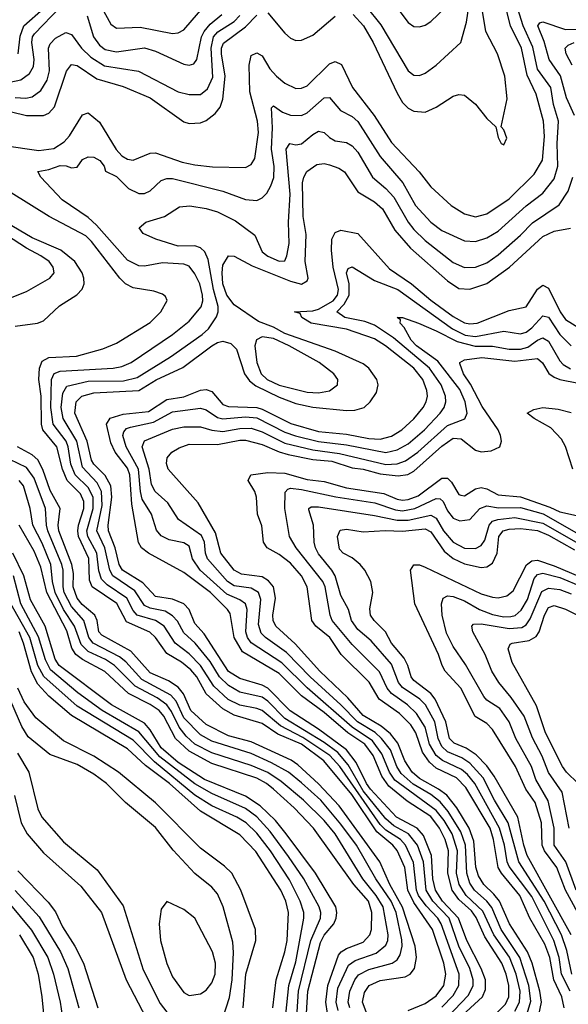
# Model space of a CAD drawing. Header units: inches. Extents: x 884549 to 1028252, y 526810 to 653624.
# Tile 921 of 1056: x 993986 to 995940, y 630983 to 634492. Entities that reach past the tile are written whole.
import ezdxf

# ---------------------------------------------------------------- set-up
doc = ezdxf.new("R2010")
doc.units = ezdxf.units.IN
doc.header["$MEASUREMENT"] = 0
doc.layers.add('A9693', color=7, linetype='Continuous')

msp = doc.modelspace()

# ---------------------------------------------------------------- linework, layer by layer
at = {"layer": 'A9693', "color": 5}
for points, elevation in [([(993950, 634269.2), (993990, 634277.3), (994020.6, 634299.4), (994035.3, 634324.7), (994037.8, 634350), (994028.8, 634410), (994031.2, 634430), (994038.2, 634441.8), (994130, 634536.4)], 3060), ([(994259.5, 634570), (994310, 634475.3), (994330, 634461.9), (994415.1, 634464.9), (994530, 634443), (994550, 634445.4), (994570, 634455.7), (994668.4, 634570)], 3080), ([(995174.3, 634510), (995210.7, 634470), (995244.6, 634410), (995331.1, 634230), (995350, 634196.6), (995370, 634175.9), (995390, 634165.1), (995430, 634162.7), (995470, 634180.1), (995530, 634219.4), (995550, 634225.5), (995570, 634222.7), (995610.1, 634190.1), (995650, 634139), (995682, 634110), (995690, 634072), (995701, 634050), (995710, 634045.5), (995720.9, 634070), (995710, 634099), (995701.2, 634110), (995722.9, 634210), (995714.6, 634290), (995687.8, 634370), (995646.9, 634450), (995630.1, 634550.1)], 3020), ([(995219.4, 634539.4), (995272.9, 634472.9), (995370, 634309.4), (995390, 634293.9), (995410, 634293), (995430, 634300.9), (995470, 634329.4), (995556.8, 634410), (995577.1, 634482.9), (995590, 634563.1)], 3040), ([(995310, 634559.5), (995370, 634481.6), (995390, 634467.3), (995410, 634466), (995430, 634472.6), (995450, 634485.8), (995530, 634562.3)], 3060), ([(993897.2, 634177.2), (994010, 634150.4), (994070.2, 634149.8), (994090, 634158.7), (994110, 634181.7), (994152.1, 634307.9), (994170, 634332.2), (994190, 634328.3), (994261, 634281), (994353.9, 634253.9), (994450, 634212.8), (994570, 634127.6), (994590, 634121.6), (994630, 634124.4), (994650, 634132.4), (994682.7, 634157.3), (994699.6, 634180.4), (994710, 634207.9), (994717.6, 634290), (994704.1, 634370), (994705.2, 634390), (994712.1, 634407.9), (994790, 634465.9), (994830, 634507.2)], 3020), ([(993930, 634042.9), (994054.1, 634025.9), (994107.2, 634032.8), (994144, 634056), (994162.6, 634077.4), (994210, 634152.5), (994230, 634159.5), (994270, 634127), (994329.5, 634029.5), (994350, 634007), (994370, 633994.8), (994390, 633991.2), (994450, 634015.7), (994470, 634017), (994564.4, 633984.4), (994610, 633974.2), (994672.6, 633967.4), (994790, 633964.6), (994810, 633975.6), (994823.2, 633996.8), (994836.3, 634090), (994832.5, 634130), (994805.6, 634234.4), (994802.7, 634330), (994810, 634363.7), (994830, 634373), (994850, 634362.7), (994877.1, 634317.1), (994900.1, 634290), (994930, 634265.4), (994970, 634246.2), (994990, 634247.1), (995010, 634255.7), (995090, 634334.1), (995110, 634343.1), (995132, 634332), (995171.4, 634250), (995248.4, 634150), (995310, 634054), (995409.1, 633950), (995450, 633895.6), (995523.5, 633830), (995570, 633799.8), (995610, 633788.8), (995650, 633799.4), (995730, 633853.2), (995819.1, 633940.9), (995848.6, 633991.4), (995855.3, 634075.3), (995851.5, 634130), (995826.2, 634226.2), (995793.3, 634293.4), (995773.6, 634390), (995734.4, 634470), (995718.8, 634530)], 2980), ([(993970, 634213.9), (994007.9, 634212.1), (994030, 634216.2), (994061, 634239), (994084.1, 634275.9), (994091.3, 634310), (994088.6, 634390), (994094.8, 634405.2), (994113.6, 634426.4), (994150, 634446.2), (994170, 634438.3), (994206.2, 634390), (994238.6, 634358.6), (994287.3, 634327.3), (994408.5, 634308.5), (994550, 634234.6), (994590, 634225.2), (994630, 634225.4), (994654.2, 634245.8), (994673.2, 634286.8), (994667.3, 634390), (994676.2, 634430), (994691.5, 634448.5), (994750, 634485.8), (994770, 634506.3)], 3040), ([(993980.7, 634370), (993987.5, 634432.5), (994000.8, 634470), (994070, 634531.3)], 3080), ([(995490, 630972.5), (995530, 631014.5), (995550.7, 631050), (995552, 631090), (995487.7, 631270), (995475.5, 631290), (995433.4, 631333.4), (995406.6, 631370), (995399.1, 631390), (995388.5, 631488.5), (995360.5, 631550), (995342.3, 631570), (995290, 631603.2), (995270, 631624.2), (995125.9, 631830), (995090.4, 631870), (994994.1, 631934.1), (994915.1, 631975.1), (994850, 632029.3), (994830, 632037.4), (994770, 632048.8), (994729, 632069), (994677, 632117), (994630, 632190.7), (994590, 632231.9), (994539.1, 632270), (994500.1, 632330), (994470.1, 632350.1), (994404.2, 632370), (994390, 632386.1), (994367.4, 632430), (994297.2, 632477.2), (994277.7, 632497.7), (994267.9, 632527.9), (994260.7, 632590), (994228.9, 632650), (994225, 632670), (994246.9, 632750), (994247.9, 632790), (994230, 632824.8), (994183.4, 632870), (994168.3, 632908.3), (994158.6, 632970), (994150.9, 632990), (994105.3, 633050), (994096.8, 633110), (994098.8, 633210), (994108.8, 633231.2), (994130, 633239.5), (994318.4, 633250), (994350, 633256), (994382.3, 633270), (994529.9, 633370), (994590, 633417.3), (994631.7, 633468.3), (994637.9, 633490), (994637.5, 633510), (994627.3, 633550), (994610, 633585.9), (994590, 633613.3), (994570, 633621), (994494.3, 633625.7), (994430, 633613.1), (994410, 633614), (994370, 633634.6), (994259.7, 633759.7), (994230, 633786.4), (994136.5, 633850), (994060.9, 633930), (994049.8, 633950.2), (994090, 633957.6), (994130, 633971.6), (994151.2, 633971.2), (994170, 633964.3), (994190, 633966.2), (994210, 633993.7), (994230, 634003.4), (994250, 634002.2), (994271, 633990), (994287.1, 633970), (994291.8, 633951.8), (994330, 633932.7), (994373.6, 633890), (994410, 633872.3), (994430, 633872.1), (994450, 633881.9), (994490, 633918.8), (994510, 633925.6), (994530, 633926), (994710, 633880.7), (994790, 633851.4), (994830, 633846.8), (994850, 633857.3), (994866.2, 633873.8), (994880.8, 633899.2), (994890.7, 633929.3), (994891.9, 633968.1), (994882.9, 634030), (994886.6, 634106.6), (994882.8, 634177.2), (994890, 634184.2), (994922.4, 634162.4), (994950, 634151.3), (994990, 634150.7), (995010, 634159.6), (995070, 634212.8), (995090, 634214.1), (995128.5, 634168.5), (995170, 634146.4), (995190, 634129.1), (995270, 634003.9), (995350.3, 633910.3), (995396.4, 633830), (995450, 633770.6), (995490, 633740.8), (995570, 633703.1), (995610, 633701.3), (995650, 633714.6), (995690, 633738.3), (995790, 633827.8), (995850, 633873.9), (995890, 633924.2), (995903.3, 633970), (995900.7, 634050), (995904.8, 634130), (995887.9, 634190), (995878.2, 634250), (995830, 634315.9), (995813.5, 634393.5), (995780, 634470), (995760.7, 634530)], 2960), ([(994225.9, 634505.9), (994248.7, 634430), (994270, 634400.7), (994290, 634385.9), (994330, 634376.6), (994430, 634391.3), (994470, 634379.1), (994570, 634333.3), (994590, 634329.5), (994606.1, 634333.9), (994616.6, 634350), (994634, 634430), (994643, 634450), (994664, 634476), (994705.5, 634510)], 3060), ([(994870, 634515.9), (994930, 634444.1), (994950, 634425.6), (994970, 634417.6), (994990, 634418.7), (995030, 634436.7), (995110, 634503.9)], 3020), ([(995962.2, 634150), (995933.3, 634213.3), (995912.1, 634292.1), (995872, 634350), (995853.9, 634413.9), (995831.7, 634470), (995839.3, 634480.7), (995850, 634484.2), (995930, 634456.6), (995970, 634458.4)], 2940), ([(995954.5, 634330), (995932.4, 634370), (995928.9, 634390), (995939.6, 634400.4), (995961.1, 634410)], 2920), ([(995483.4, 630910), (995584.7, 631015.3), (995600.9, 631050), (995600.8, 631070), (995588.9, 631110), (995550.6, 631190.6), (995516.2, 631290), (995457.5, 631350), (995434.3, 631390), (995423.8, 631490), (995403.1, 631550), (995370.5, 631590), (995318.3, 631618.3), (995290, 631644.1), (995210, 631743.8), (995156.5, 631836.5), (995119.6, 631879.7), (995070, 631916.3), (994930, 632001.7), (994870, 632063.3), (994850, 632076.9), (994770, 632095.2), (994730, 632119.3), (994697.1, 632150), (994664.6, 632204.6), (994610.3, 632270.3), (994570, 632306.1), (994548.1, 632348.1), (994530, 632367.6), (994503.6, 632383.6), (994450, 632394.4), (994430, 632404.3), (994396.3, 632456.3), (994317.9, 632510), (994306.7, 632530), (994289.2, 632609.2), (994260.6, 632670), (994279.2, 632760.8), (994277.3, 632810), (994261.3, 632841.3), (994210, 632897), (994189.2, 632990), (994140.2, 633070), (994133.8, 633110), (994139.2, 633160.8), (994153.8, 633186.2), (994230, 633203), (994355.1, 633204.9), (994403.7, 633216.3), (994523.4, 633290), (994635.8, 633370), (994658.1, 633390), (994687, 633433), (994692.7, 633450), (994692.8, 633470), (994675.7, 633530), (994657.1, 633637.1), (994644.9, 633664.9), (994630, 633678.8), (994610, 633685.8), (994550, 633685), (994471.2, 633710), (994426, 633730), (994411.8, 633750), (994435.1, 633770), (994502, 633790), (994555.3, 633824.7), (994591.7, 633828.3), (994650, 633819.3), (994690, 633807.3), (994755, 633775), (994823.7, 633723.7), (994850, 633663.9), (994870, 633648.9), (994910, 633630.8), (994930, 633632.6), (994938, 633650), (994945.4, 633694.6), (994943.2, 633770), (994949.4, 633870), (994935, 634030), (994948.7, 634050), (994970, 634046), (994990, 634049.1), (995030, 634082.8), (995050, 634094), (995070, 634090.1), (995090, 634071.5), (995110, 634060.4), (995150, 634054.3), (995170, 634042.3), (995190, 634019.5), (995242.5, 633930), (995290.2, 633890.2), (995318.8, 633858.8), (995370, 633770), (995390, 633743.7), (995430, 633704.4), (995530, 633625.9), (995570, 633608.8), (995610, 633610.1), (995650, 633625.4), (995690, 633653.2), (995770, 633723.4), (995812.5, 633767.5), (995908.1, 633831.9), (995939.8, 633880.2), (995956.4, 633930)], 2940), ([(995548.4, 630930), (995634.5, 631010), (995644.8, 631035.2), (995644.7, 631070), (995630.4, 631110), (995578.9, 631210), (995549.6, 631290), (995492, 631350), (995467.7, 631390), (995457.3, 631430), (995453.1, 631513.1), (995424.5, 631584.5), (995401.6, 631610), (995328.5, 631650), (995235.2, 631750), (995221.1, 631770), (995184.9, 631844.9), (995150, 631890), (995050, 631963.4), (994948.9, 632028.9), (994870, 632109.3), (994850, 632119.8), (994770, 632143.6), (994729.1, 632169.1), (994643.4, 632303.4), (994610, 632339.9), (994589.2, 632389.2), (994570.4, 632410), (994530, 632426.4), (994470, 632435.6), (994424.7, 632484.7), (994351.9, 632530), (994339.9, 632550), (994325.9, 632610), (994301.7, 632670), (994300.4, 632690), (994314, 632790), (994310, 632830), (994290, 632867.2), (994250, 632907.6), (994242, 632922), (994226.6, 632990), (994182.7, 633090), (994187.2, 633130), (994207, 633150), (994250, 633162.5), (994410, 633170.7), (994471.8, 633208.2), (994567.5, 633252.5), (994670, 633329.1), (994690, 633341.4), (994710, 633346.3), (994737.6, 633337.6), (994757.7, 633317.7), (994786.9, 633230), (994804.5, 633204.5), (994827.4, 633187.4), (994910, 633146.1), (994970, 633124.1), (995030, 633111.2), (995150, 633098.9), (995180.2, 633099.8), (995212.4, 633110), (995234.3, 633130), (995257.3, 633162.7), (995262.7, 633190), (995258.6, 633210), (995230, 633249.9), (995210, 633265.7), (995109.9, 633310), (994930, 633372.8), (994890, 633395.5), (994836.2, 633416.2), (994750, 633475.9), (994724.2, 633510), (994710, 633549.8), (994706.6, 633590), (994710, 633616.5), (994730, 633650.4), (994750, 633649.2), (994814.1, 633614.1), (994950, 633560.4), (994990, 633549.3), (995010, 633560.5), (995012.9, 633570), (995002.3, 633630), (995006.3, 633726.3), (994995.6, 633790), (994993.6, 633910), (994997.8, 633930), (995009, 633951), (995044.8, 633975.2), (995070, 633979), (995090, 633974.1), (995122.9, 633962.9), (995142.6, 633950), (995190, 633878.3), (995250, 633842.3), (995278, 633818), (995321.9, 633741.9), (995377.6, 633677.6), (995510, 633560.8), (995550, 633534.2), (995590, 633531.6), (995650, 633551.9), (995730.4, 633609.6), (995850, 633718.6), (995890, 633738.2), (995948.5, 633748.5)], 2920), ([(995370, 630960.3), (995430, 630986.3), (995470, 631013.3), (995496.6, 631050), (995504, 631090), (995496.3, 631130), (995456.5, 631250), (995390, 631345.6), (995368.1, 631390), (995357.7, 631470), (995330, 631531.5), (995315.3, 631550), (995257.6, 631597.6), (995168.6, 631730), (995069.1, 631850), (994990, 631909.5), (994905.1, 631945.1), (994850, 631983.5), (994750, 632013.1), (994710, 632035.5), (994650, 632089.3), (994617, 632150), (994595, 632175), (994562.1, 632202.2), (994510, 632233.3), (994469.8, 632289.8), (994449, 632309), (994366, 632346), (994331.5, 632411.5), (994244.2, 632470), (994234.7, 632494.7), (994231.7, 632571.7), (994195.2, 632650), (994192.4, 632670), (994194.7, 632690), (994214.2, 632750), (994214.7, 632774.7), (994202, 632802), (994154.5, 632850), (994138.4, 632890), (994118.2, 632970), (994068.1, 633030), (994063.4, 633050), (994062.1, 633150), (994054.2, 633210), (994056.4, 633250), (994065.7, 633274.3), (994090, 633288.3), (994187.6, 633292.4), (994281.6, 633318.4), (994330, 633339.5), (994450, 633412.3), (994489, 633450), (994510.9, 633490.9), (994504.7, 633504.7), (994493.9, 633513.9), (994463.9, 633523.9), (994390, 633536.2), (994362.2, 633550), (994342, 633570), (994241.7, 633701.7), (994221.2, 633721.2), (994091.1, 633790), (993955.1, 633875.1)], 2980), ([(993970, 633399.8), (994049.5, 633410.5), (994070, 633418.7), (994127.7, 633472.3), (994188.8, 633511.2), (994208.6, 633531.4), (994215.2, 633550), (994214.6, 633570), (994208.7, 633590), (994182.4, 633630), (994132.5, 633670), (994030, 633714.7), (993890, 633796.7)], 3020), ([(993928.7, 633491.3), (994010, 633522.5), (994092.8, 633570), (994108.2, 633590), (994105.4, 633610), (994090.4, 633630), (994060.8, 633650), (994010, 633677.7), (993890, 633755)], 3040), ([(995686.8, 630953.2), (995716.6, 630983.4), (995728, 631010), (995728.2, 631050), (995719.2, 631090), (995703.4, 631130), (995642.7, 631222.7), (995612.4, 631292.4), (995595.6, 631315.6), (995550, 631356.8), (995526.7, 631390), (995510.7, 631450), (995513.7, 631530), (995501.5, 631570), (995481.4, 631610), (995450, 631652.7), (995366.3, 631706.3), (995300.6, 631760.6), (995275.7, 631795.7), (995245, 631870), (995215, 631910), (995154.3, 631950), (995070, 632022.2), (994990, 632082.6), (994910, 632162), (994779.3, 632239.3), (994749.7, 632290), (994735.5, 632375.5), (994726.5, 632390), (994665.7, 632450), (994570, 632522), (994444, 632590), (994419.9, 632610), (994408.5, 632628.5), (994384.8, 632764.8), (994378.6, 632870), (994370, 632893.8), (994325.3, 632950), (994310, 632983.2), (994294.9, 633050), (994308.4, 633071.6), (994354.7, 633085.3), (994444.7, 633095.3), (994510, 633138.6), (994570, 633147.9), (994630, 633171.5), (994650, 633174.1), (994670, 633166.3), (994710, 633119.9), (994730, 633112.7), (994830, 633110), (994850, 633104.1), (994952.1, 633052.1), (995050, 633024.2), (995150, 633015.2), (995230, 632999.7), (995270, 632997.1), (995310, 633007.6), (995346.7, 633030), (995390.2, 633069.8), (995423.4, 633110), (995434.1, 633130), (995438.3, 633150), (995436.7, 633170), (995421.9, 633210), (995390, 633250.2), (995289, 633330), (995250, 633354.5), (995150, 633388.5), (995024.2, 633410), (994990.5, 633430), (994985.2, 633445.2), (994964.5, 633450), (995030, 633454.2), (995050, 633459.5), (995102.3, 633490), (995118.1, 633510), (995121.4, 633530), (995103, 633610), (995096.5, 633670), (995097.7, 633710), (995110, 633733.8), (995130, 633741.5), (995190, 633729.5), (995303.6, 633603.6), (995382.1, 633550), (995450, 633492.3), (995530, 633433.8), (995570, 633411.7), (995590, 633407.7), (995615, 633410), (995730, 633455), (995790, 633467.8), (995830, 633531.8), (995850, 633545.7), (995870, 633535.4), (995910.9, 633450.9), (995930, 633422.9), (995990, 633385.9)], 2880), ([(995750, 630958.1), (995765.9, 630990), (995768.6, 631030), (995754.7, 631090), (995730.9, 631150.9), (995675, 631230), (995635.3, 631315.3), (995576.6, 631370), (995551.3, 631410), (995541.7, 631450), (995545.8, 631530), (995526.5, 631590), (995498.2, 631638.2), (995470, 631673.9), (995321.9, 631781.9), (995303.1, 631810), (995275.9, 631875.9), (995242.2, 631922.2), (995170, 631970.3), (995010.1, 632110.1), (994919.5, 632199.5), (994810.7, 632270.7), (994797.6, 632290), (994791.8, 632310), (994795.9, 632390), (994790.4, 632410.4), (994770, 632424.8), (994724, 632444), (994629, 632530), (994601.2, 632570), (994590, 632615), (994570, 632627.8), (994518.1, 632638.1), (994490, 632651.8), (994473.1, 632673.1), (994455.8, 632730), (994422.5, 632782.5), (994415.7, 632810), (994409.2, 632890), (994365.5, 632970), (994353.1, 633010), (994356.9, 633023.1), (994365.7, 633034.3), (994379.9, 633040.1), (994462.9, 633057.1), (994530, 633093.8), (994630, 633106.7), (994650, 633100.8), (994690, 633074.5), (994710, 633069.4), (994790, 633076.6), (994830, 633073.2), (994930, 633021.8), (994968.7, 633008.7), (995050, 632988.9), (995150, 632976.8), (995290, 632949.8), (995330, 632958.3), (995370, 632980.5), (995427.4, 633030), (995483.3, 633090), (995498.4, 633110), (995503.8, 633130), (995502.7, 633150), (995486.8, 633190), (995446.1, 633250), (995318, 633358), (995250, 633402.5), (995215.8, 633415.8), (995144.1, 633430), (995116, 633450), (995142.3, 633477.7), (995159.2, 633510), (995160, 633550), (995150, 633590), (995155.5, 633604.5), (995170, 633610.8), (995250, 633562.2), (995333.1, 633530), (995527.6, 633390), (995572.9, 633367.1), (995610, 633362.2), (995710, 633381.5), (995770, 633372.4), (995790, 633377.7), (995810, 633393.7), (995850, 633436.5), (995870, 633431), (995910, 633370.1), (995950, 633329.1)], 2860), ([(995793.5, 630950), (995806.5, 630993.5), (995799.6, 631050), (995767.8, 631150), (995701.4, 631250), (995667.3, 631327.3), (995650, 631350.2), (995605.8, 631390), (995590, 631415.1), (995578.2, 631450), (995574.4, 631550), (995557.1, 631597.1), (995512.8, 631670), (995483.8, 631703.8), (995450.9, 631730.9), (995387.7, 631767.7), (995344.8, 631804.8), (995329.3, 631830), (995306.3, 631890), (995275.1, 631930), (995251.6, 631951.6), (995188.9, 631990), (995130.4, 632050.4), (995020.2, 632150), (994936.3, 632236.3), (994861.7, 632290), (994845.9, 632305.9), (994836.7, 632336.7), (994845.4, 632425.4), (994836.2, 632450), (994810, 632466.1), (994750, 632474.2), (994725.8, 632490), (994654.7, 632570), (994647.9, 632590), (994643.9, 632630), (994633, 632653), (994551.6, 632710), (994513.5, 632770), (994467.9, 632810), (994455.3, 632835.3), (994446.6, 632890), (994422.1, 632970), (994430, 632990.9), (994530, 633032.4), (994570, 633040.5), (994630, 633040.8), (994670, 633028.8), (994710, 633024), (994770, 633035.2), (994810, 633035.7), (994850, 633023.3), (994930, 632982.2), (995030, 632959.1), (995125.5, 632945.5), (995290, 632907), (995330, 632909.4), (995360.3, 632919.7), (995403.8, 632950), (995510, 633045.4), (995571.1, 633068.9), (995579.9, 633090), (995573.4, 633130), (995554.2, 633174.2), (995475.2, 633275.2), (995399.6, 633330), (995380.7, 633350), (995354.9, 633394.9), (995340.7, 633410), (995342, 633422), (995330, 633430.9), (995350, 633430.1), (995406.5, 633410), (995470, 633383.4), (995544.7, 633344.7), (995608.5, 633328.5), (995670, 633328), (995730, 633317.2), (995770, 633317.3), (995795.6, 633324.4), (995830, 633349.2), (995850, 633357.9), (995870, 633345.6), (995910, 633275.7), (995922.3, 633262.3), (995948, 633248)], 2840), ([(995834.7, 630945.3), (995845.3, 630990), (995838.9, 631030), (995811.7, 631130), (995794.9, 631170), (995730.2, 631270), (995694.6, 631350), (995675.3, 631375.3), (995639, 631410), (995620.9, 631440.9), (995611.4, 631471.4), (995604, 631564), (995587.3, 631610), (995542.9, 631682.9), (995507.6, 631727.6), (995478.3, 631750), (995410, 631787.5), (995383.9, 631810), (995357.6, 631850), (995333.4, 631913.4), (995306.9, 631946.9), (995274.1, 631974.1), (995210, 632011.8), (995155.1, 632075.1), (995055.5, 632170), (994967.4, 632267.4), (994897.7, 632330), (994888.8, 632350), (994887.8, 632370), (994897.4, 632430), (994890, 632470.8), (994872.4, 632492.4), (994850, 632506.2), (994775.9, 632515.9), (994750, 632530), (994701.8, 632590), (994683.3, 632663.3), (994621.1, 632770), (994514.9, 632890), (994508.4, 632910), (994510.5, 632930), (994527.2, 632950), (994553.8, 632966.1), (994590, 632978.8), (994690, 632978.1), (994770, 632993.2), (994790, 632993), (994850, 632977.4), (994910, 632951.4), (994942.4, 632942.4), (995030, 632924), (995098.3, 632918.3), (995170, 632894.9), (995210, 632889.3), (995270, 632872.7), (995334, 632866), (995369, 632871), (995390, 632882.5), (995490, 632971.4), (995530, 633000.1), (995558, 632998), (995610, 632957.8), (995630, 632952), (995665, 632955), (995696.9, 632970), (995701.8, 632990), (995698.8, 633010), (995690.3, 633030), (995633.1, 633113.1), (995592.3, 633192.3), (995566.6, 633230), (995553.9, 633266.1), (995554, 633270), (995570, 633280.1), (995632, 633288), (995750, 633274.6), (995830, 633284.4), (995848.7, 633268.7), (995871.3, 633231.2), (995890, 633217.6), (995910, 633209.2), (995976.1, 633196.1)], 2820), ([(995955.9, 632890), (995930.5, 632970.5), (995916.3, 632996.3), (995877.5, 633037.5), (995818.6, 633070), (995793.7, 633090), (995817.7, 633102.3), (995850, 633109.2), (995904.1, 633104.1), (995950, 633091.3)], 2780), ([(995245.1, 630890), (995207.4, 630990), (995214.5, 631025.5), (995231, 631050), (995270, 631067.7), (995359.2, 631080.8), (995377.1, 631090), (995392.6, 631110), (995399.6, 631150), (995394.4, 631190), (995350, 631329.3), (995304, 631410), (995268.3, 631490), (995123.8, 631690), (995050, 631768.5), (994976.5, 631836.5), (994952.6, 631852.6), (994810, 631918), (994730, 631939.4), (994650, 631980.1), (994595.2, 632030), (994569.7, 632089.7), (994550, 632112.9), (994515.5, 632135.5), (994450, 632164.4), (994381.3, 632241.3), (994277.8, 632297.8), (994267.9, 632310), (994261.4, 632350), (994252.9, 632370), (994208.2, 632408.2), (994190, 632430), (994176, 632470), (994177.5, 632517.5), (994172, 632550), (994125.1, 632670), (994122.9, 632690), (994130, 632750), (994093.9, 632813.9), (994068.4, 632888.4), (994050, 632923), (994030, 632941.5), (993977.8, 632970)], 3020), ([(995161.6, 630970), (995156.3, 630990), (995161.6, 631030), (995179.5, 631070), (995192.4, 631087.6), (995230, 631107.1), (995313.3, 631130), (995330, 631141.8), (995340.9, 631159.1), (995348.1, 631190), (995347.4, 631212.6), (995326.8, 631310), (995309, 631350), (995254.6, 631430), (995185.2, 631550), (995130, 631625.3), (995058.1, 631710), (994990, 631772.1), (994942.8, 631810), (994882.9, 631842.9), (994810, 631876.3), (994670, 631921), (994630, 631942.9), (994570, 632003.9), (994543.4, 632063.4), (994524.7, 632084.7), (994420.8, 632140.8), (994363.6, 632203.6), (994341.6, 632221.6), (994247, 632270), (994232.3, 632290), (994214.6, 632350), (994170, 632400.2), (994144.3, 632450), (994140.3, 632470), (994140.4, 632530), (994135.6, 632550), (994086.3, 632670), (994081, 632690), (994077.8, 632750), (994037.4, 632857.4), (994010, 632895.6), (993950, 632924.9)], 3040), ([(995925.2, 630970), (995917.1, 631010), (995889.3, 631070), (995874.2, 631150), (995856.7, 631196.7), (995802.9, 631290), (995767.7, 631370), (995701.8, 631450), (995690.6, 631470), (995673.8, 631570), (995661.4, 631610), (995575, 631755), (995542.2, 631790), (995470, 631824.2), (995445.6, 631845.6), (995420.8, 631880.8), (995397.5, 631950), (995379, 631979), (995338.8, 632018.8), (995266.9, 632070), (995230.8, 632130.8), (995130.6, 632230), (995090.9, 632290), (995041.1, 632330), (995026.2, 632350), (995009.9, 632470), (994989.9, 632510), (994950, 632555), (994910, 632586.3), (994867.5, 632610), (994854.7, 632630), (994847.9, 632687.9), (994833.4, 632730), (994829.4, 632790), (994822.9, 632810), (994799.1, 632850), (994809.7, 632870), (994870, 632878.2), (994930, 632876.2), (995010, 632852.5), (995070, 632846.2), (995150, 632823.6), (995282.6, 632802.6), (995330, 632782.8), (995350, 632779.6), (995370, 632782), (995404.8, 632795.2), (995490, 632857.9), (995510, 632858.2), (995523.8, 632843.8), (995550, 632800.1), (995557.6, 632797.6), (995570, 632794.7), (995610, 632819.7), (995630, 632824.7), (995650, 632820.1), (995690, 632798.4), (995770, 632791.6), (995874.9, 632754.9), (995910, 632738.3), (995970, 632725)], 2780), ([(995120.9, 630960.9), (995112.8, 630990), (995119.1, 631040.9), (995157.1, 631122.9), (995181, 631139), (995255.5, 631164.5), (995290, 631194.1), (995296.9, 631210), (995298.2, 631230), (995280.4, 631330), (995256, 631370), (995208.8, 631430), (995110, 631590.3), (995070, 631638.4), (994996.7, 631710), (994917.4, 631777.4), (994869.4, 631809.4), (994810, 631834.4), (994670, 631878.7), (994610.1, 631910.1), (994578.4, 631938.4), (994553.3, 631970), (994526.8, 632026.8), (994510, 632050.4), (994475, 632075), (994396.5, 632116.5), (994322.9, 632190), (994291.2, 632211.2), (994230, 632239.7), (994204.6, 632264.6), (994181.3, 632330), (994141.4, 632390), (994112.6, 632450), (994102.2, 632490), (994097, 632550), (994066, 632626), (994032, 632690), (994022.5, 632750), (993999.1, 632830), (993984, 632850)], 3060), ([(995946.9, 631030), (995915.9, 631090), (995908.3, 631150), (995888.7, 631210), (995810, 631366.7), (995730, 631473.6), (995722.3, 631490), (995713.3, 631550), (995695.1, 631610), (995606.9, 631770), (995581.5, 631801.5), (995559.9, 631819.9), (995492, 631852), (995470, 631870), (995445.4, 631910), (995430.3, 631970.3), (995399.5, 632019.5), (995367.1, 632050), (995310.4, 632090.4), (995295.5, 632110), (995267.8, 632167.8), (995170, 632265.4), (995099.3, 632350), (995091.6, 632370), (995074.1, 632470), (995066.2, 632490), (994970.7, 632610), (994947.4, 632650), (994930.3, 632750.3), (994931.8, 632808.2), (994941.6, 632818.4), (994950, 632821.8), (994990, 632817), (995111.5, 632791.5), (995250.5, 632770.5), (995325.2, 632745.2), (995350, 632741.9), (995393.7, 632750), (995470, 632785.7), (995483.7, 632783.8), (995494.8, 632774.8), (995510, 632742), (995530, 632714.7), (995553.9, 632706.1), (995590, 632710.2), (995625.2, 632750), (995650, 632759.7), (995691.7, 632751.7), (995770, 632752.9), (995850.3, 632730.3), (995970, 632663.1)], 2760), ([(995952.4, 631090), (995934.7, 631174.7), (995916.2, 631230), (995854.1, 631350), (995763.7, 631490), (995726.3, 631630), (995677.5, 631710), (995636.9, 631790), (995590, 631842.1), (995560.6, 631860.6), (995510, 631882.9), (995490, 631902.1), (995476.4, 631930), (995464.6, 631990), (995432, 632050), (995410.8, 632070.8), (995350, 632111.7), (995335.8, 632130), (995310, 632194.7), (995237.6, 632277.6), (995190, 632318.7), (995167.4, 632350), (995156.8, 632390), (995130, 632439.1), (995109.1, 632510), (995098.1, 632530), (995050, 632588.6), (995039.6, 632610), (995034.5, 632630), (995031.9, 632690), (995015.4, 632744.6), (995015.3, 632750), (995024.5, 632755.5), (995050, 632755.1), (995250, 632725), (995330, 632707.8), (995370, 632708.1), (995450, 632726.4), (995470, 632715.4), (995495.6, 632670), (995530, 632629.4), (995570, 632608.5), (995610, 632607.6), (995630, 632618), (995642.6, 632637.4), (995658.2, 632690), (995670, 632704.8), (995689.1, 632710.9), (995750, 632717.2), (995850, 632697.9), (995968.3, 632630)], 2740), ([(995082.4, 630950), (995075.9, 630990), (995083.1, 631050), (995122.1, 631157.9), (995130.6, 631169.4), (995150, 631181.2), (995210, 631204.8), (995233.1, 631230), (995238.7, 631250), (995240.2, 631310), (995228.3, 631350), (995175.7, 631410), (995032.6, 631610), (994963, 631683), (994890.1, 631750.1), (994864.8, 631770), (994830, 631788.8), (994670, 631840.6), (994590, 631884.7), (994540.4, 631930), (994499.7, 632010), (994482.4, 632030), (994451, 632051), (994373.7, 632090), (994289.3, 632169.3), (994210, 632212.1), (994185.4, 632230), (994171.8, 632251.8), (994153.8, 632313.8), (994082.1, 632450), (994061.1, 632541.1), (994037.8, 632597.7), (993984, 632690)], 3080), ([(995950.3, 631230), (995793.5, 631513.5), (995781.3, 631550), (995761, 631650), (995675.6, 631795.6), (995650, 631833), (995612.2, 631872.2), (995575.9, 631895.9), (995533.2, 631913.2), (995517.2, 631930), (995503.8, 631990), (995466.3, 632070), (995450.1, 632090.1), (995390, 632136.5), (995380.8, 632150), (995369.1, 632190), (995356, 632216), (995310.3, 632270), (995288.4, 632310), (995249, 632350), (995235.9, 632370), (995232.6, 632392.6), (995243.8, 632450), (995236.6, 632490), (995215.6, 632530), (995198.8, 632550), (995170, 632573.9), (995138.2, 632590), (995125, 632605), (995117.7, 632650), (995127.3, 632672.7), (995150, 632675.8), (995210, 632666.8), (995288.3, 632671.7), (995350, 632669.2), (995430, 632677.1), (995450, 632666.5), (995497.7, 632597.7), (995530, 632571.3), (995570, 632553.1), (995630, 632539.2), (995650, 632541.3), (995670, 632555.1), (995686.3, 632590), (995693.2, 632650), (995708.2, 632670), (995730, 632676.4), (995770, 632678.4), (995830, 632670.9), (995870, 632654.5), (995962.5, 632602.5)], 2720), ([(995007.1, 630950), (995012, 631030), (995057, 631203), (995071, 631229), (995104.9, 631270), (995113.6, 631290), (995115.7, 631310), (995111.5, 631330), (995039.6, 631450), (994935.5, 631590), (994897.3, 631637.3), (994842.6, 631690), (994790, 631724.3), (994644.4, 631784.4), (994550, 631844.1), (994490, 631897.1), (994450, 631961.5), (994430, 631984.4), (994312.4, 632050), (994125.8, 632190), (994112.3, 632212.3), (994076.7, 632330), (994024.1, 632424.1), (994000.2, 632510), (993961.8, 632590)], 3120), ([(995995.8, 631270), (995930.3, 631390), (995899.1, 631470), (995854.9, 631530), (995847.2, 631550), (995844.3, 631630), (995822.2, 631702.2), (995788.5, 631750), (995752.2, 631830), (995670, 631962.4), (995650, 631983.5), (995609, 632009), (995557.9, 632110), (995501.8, 632170), (995490.3, 632190), (995477.6, 632230), (995393, 632410), (995378.5, 632530), (995390, 632549.1), (995410, 632548.9), (995430, 632540.4), (995630, 632445.8), (995670, 632433.3), (995690, 632431.7), (995721.1, 632438.9), (995743.8, 632456.2), (995790.8, 632549.2), (995810, 632563), (995830, 632565.3), (995890, 632545.7), (996013.2, 632493.2)], 2680), ([(994966, 630826), (994978.6, 631030), (995023.4, 631210), (995057.8, 631290), (995058, 631310), (995052.1, 631330), (994997.8, 631430), (994943.5, 631510), (994878.1, 631598.1), (994830, 631651.2), (994790, 631681.2), (994670, 631733.8), (994610, 631768.4), (994485.1, 631865.1), (994410, 631954.1), (994279.2, 632030), (994192.7, 632092.7), (994095.3, 632175.3), (994078, 632210), (994052.9, 632292.9), (993989.4, 632410), (993963.2, 632510)], 3140), ([(995968.4, 631390), (995931, 631491), (995890.5, 631550), (995890.4, 631610), (995868.3, 631708.3), (995824.3, 631784.3), (995808.8, 631830), (995753.1, 631930), (995729.6, 631990), (995696.8, 632036.8), (995650, 632066.6), (995639.6, 632079.6), (995573.8, 632193.8), (995530, 632257.6), (995506, 632306), (995490.4, 632370), (995488.9, 632410), (995494.7, 632430), (995510, 632438.4), (995530, 632436.1), (995570, 632420.3), (995623.9, 632390), (995670, 632372.5), (995710, 632363.5), (995735.6, 632364.4), (995751, 632369), (995772.5, 632387.5), (995794.6, 632425.4), (995819.2, 632500.8), (995830, 632514.9), (995850, 632519.4), (995910, 632504.4), (995990, 632470.2)], 2660), ([(995943.3, 631610), (995918.4, 631738.4), (995869.4, 631809.4), (995847.5, 631867.5), (995812.2, 631932.2), (995782.7, 632010), (995736.7, 632076.7), (995692.3, 632130), (995668.4, 632170), (995643.8, 632230), (995600.2, 632310), (995596.5, 632330), (995603, 632337), (995630, 632338.5), (995730, 632322.2), (995774.6, 632325.4), (995790, 632335.2), (995804, 632356), (995846, 632454), (995870, 632465.8), (995910, 632461), (995950, 632445.9)], 2640), ([(994933.7, 630946.3), (994944.9, 631050), (994970, 631134.7), (994998.6, 631290), (994997.7, 631310), (994984.4, 631350), (994946.5, 631426.5), (994878.7, 631530), (994830, 631592.4), (994792.3, 631630), (994759.7, 631650), (994670, 631690.4), (994610, 631728.7), (994466.5, 631846.5), (994390, 631923.8), (994190, 632045.1), (994071.2, 632151.2), (994050.3, 632190), (994021.8, 632290), (993954.3, 632410)], 3160), ([(995975.3, 631770), (995933.8, 631810), (995919.3, 631830), (995858.8, 631950), (995826.7, 632046.7), (995740.5, 632200.5), (995726.1, 632250), (995733.3, 632266.7), (995740.5, 632270), (995801.1, 632278.9), (995826.3, 632293.7), (995836.1, 632310), (995855.1, 632370), (995870, 632397.4), (995890, 632403.5), (995930, 632391.1), (996050.3, 632330.3)], 2620), ([(994888.1, 630970), (994899.5, 631070), (994930.7, 631169.3), (994939, 631210), (994943.2, 631310), (994933.3, 631350), (994916.2, 631390), (994827.1, 631527.1), (994770, 631586.3), (994630, 631670.7), (994519.7, 631770), (994433.5, 631833.5), (994370, 631893.3), (994170, 632012.5), (994090, 632081.4), (994050, 632123.9), (994028.1, 632168.1), (993999.8, 632270), (993984.3, 632310)], 3180), ([(994710, 630933), (994733.4, 631006.6), (994742.3, 631070), (994747, 631167), (994744.6, 631204.6), (994710.3, 631330.3), (994690, 631377), (994670, 631400.2), (994610, 631449.2), (994531.9, 631531.9), (994470, 631612.9), (994362.4, 631702.4), (994294.5, 631770), (994250, 631802.6), (994190, 631837.9), (994093.1, 631873.1), (994016.1, 631936.1), (993993.3, 631973.3), (993942.1, 632090)], 3240), ([(994782.1, 630970), (994790.8, 631090), (994827.3, 631210), (994825.4, 631250), (994773.7, 631390), (994741.1, 631450), (994715.2, 631475.2), (994630, 631539.2), (994470, 631700.3), (994338.1, 631810), (994250, 631867.3), (994141.5, 631921.5), (994043.5, 632003.5), (994001.3, 632061.3), (993978.8, 632110)], 3220), ([(993978.1, 631878.1), (994018.6, 631810), (994050, 631679.5), (994064.4, 631650), (994141.4, 631561.4), (994262.1, 631462.2), (994354.2, 631334.2), (994425.6, 631105.6), (994486.1, 630986.1), (994530, 630928.4)], 3240), ([(993967.2, 631727.2), (993990.8, 631630), (994012.6, 631590), (994070, 631522.1), (994203.4, 631403.4), (994276.6, 631310), (994365.6, 631070), (994450, 630905.6)], 3220), ([(993978.5, 631458.5), (994087.2, 631347.2), (994112.9, 631312.9), (994138.6, 631258.6), (994182.1, 631190), (994212.8, 631130), (994264.2, 630970)], 3180), ([(993899.9, 631399.9), (994027.2, 631247.2), (994086.2, 631150), (994106.2, 631090), (994129.7, 630990), (994137.1, 630942.8)], 3140), ([(993970, 631388.1), (994054.6, 631294.5), (994131.3, 631170), (994156.9, 631110), (994196.4, 630970)], 3160), ([(993984.5, 631230), (994033.3, 631150), (994051.1, 631090), (994064.6, 631010), (994076.4, 630890)], 3120)]:
    msp.add_lwpolyline(points, dxfattribs=dict(at, elevation=elevation))
for points, elevation in [([(994850, 633361.9), (994829, 633351), (994823.2, 633330), (994830.8, 633270), (994846.2, 633230), (994866.9, 633210), (994910, 633189.1), (995010, 633164.8), (995050, 633161.7), (995090, 633169.3), (995118.2, 633190), (995119.4, 633210), (995104.7, 633230), (995053.2, 633270), (994945.4, 633330), (994890, 633355.2)], 2940), ([(994510, 631349.2), (994490, 631322), (994482.9, 631270), (994487.7, 631210), (994510, 631128.7), (994530, 631080.2), (994570, 631024.4), (994590, 631013.8), (994630, 631020.2), (994650, 631033.6), (994670, 631059.1), (994682, 631090), (994683.5, 631130), (994673, 631170), (994609.7, 631290), (994570, 631320.4)], 3260)]:
    msp.add_lwpolyline(points, close=True, dxfattribs=dict(at, elevation=elevation))

doc.saveas('drawing.dxf')
